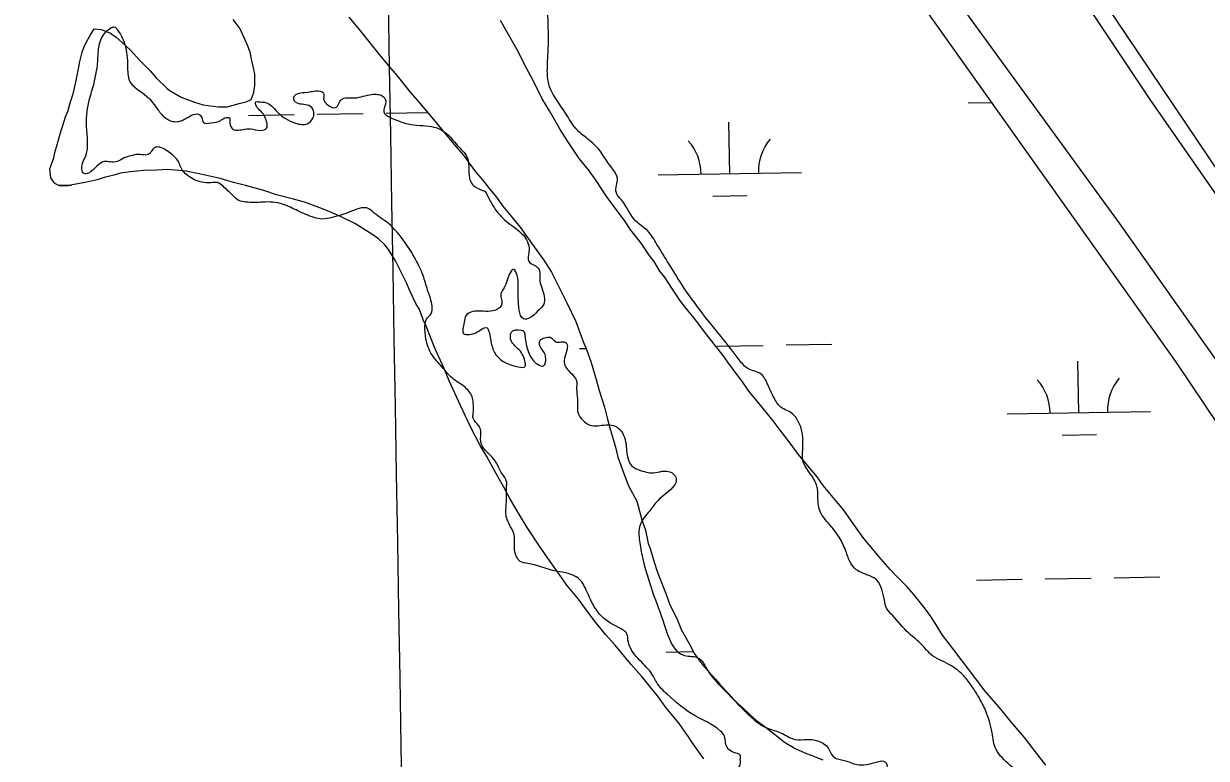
# Model space of a CAD drawing. Extents: x 3892998 to 3931244, y 278583 to 304547.
# Drawn here: x 3907548 to 3908372, y 288922 to 289435 of the extents above; entities that cross this region are included whole.
import ezdxf

# ---------------------------------------------------------------- set-up
doc = ezdxf.new("R2010")
doc.units = 0
for name, color, linetype in [('V-GRID-MAJR', 7, 'Continuous'), ('V-LEVE-TOET', 7, 'Continuous'), ('V-RIVR-EDGE', 7, 'Continuous'), ('V-ROAD-CNTR', 7, 'Continuous'), ('V-WETL-SWMP', 7, 'Continuous')]:
    doc.layers.add(name, color=color, linetype=linetype)

msp = doc.modelspace()

# ---------------------------------------------------------------- linework, layer by layer
at = {"layer": 'V-GRID-MAJR'}
msp.add_spline([(3907892.17, 284199.19), (3907788.21, 290256.05), (3907684.19, 296315.99), (3907580.18, 302375.93), (3907580.12, 302379.02)], degree=3, dxfattribs=at)
at = {"layer": 'V-LEVE-TOET'}
for points in [[(3908572.33, 288927.16), (3908311.82, 289295.51), (3908019.17, 289697.56), (3907938.29, 289805.33)], [(3908050.01, 289802.62), (3908116.29, 289706.62), (3908333.02, 289381.78), (3908521.5, 289110.75), (3908622.76, 288982.53)]]:
    msp.add_lwpolyline(points, dxfattribs=at)
at = {"layer": 'V-RIVR-EDGE'}
for points in [[(3908024.42, 289228.4), (3908010.26, 289247.26), (3907997.87, 289266.83), (3907989.38, 289280.7), (3907982.66, 289290.31), (3907974.5, 289297.08), (3907964.59, 289311.67), (3907961.05, 289316.65), (3907961.07, 289321.98), (3907961.79, 289325.17), (3907955.42, 289337.26), (3907949.41, 289346.16), (3907941.25, 289353.99), (3907932.75, 289361.48), (3907925.67, 289372.15), (3907913.65, 289393.49), (3907912.96, 289404.15), (3907913.72, 289421.55), (3907913.4, 289437.54), (3907910.25, 289457.08), (3907909.55, 289461.7), (3907910.62, 289462.41), (3907915.95, 289463.11), (3907920.22, 289467), (3907920.24, 289472.69), (3907913.16, 289485.49), (3907905.71, 289489.06), (3907900.39, 289489.43), (3907892.21, 289486.25), (3907880.83, 289479.89), (3907878.34, 289480.61), (3907871.6, 289485.24), (3907869.48, 289488.8), (3907871.26, 289491.63), (3907874.47, 289493.76), (3907876.97, 289499.08), (3907876.62, 289504.05), (3907870.96, 289512.24), (3907867.06, 289516.51), (3907859.26, 289520.08), (3907845.41, 289521.18), (3907835.82, 289522.27), (3907828.01, 289526.55), (3907826.6, 289527.98), (3907825.56, 289538.99), (3907819.9, 289547.17), (3907802.53, 289564.27), (3907792.6, 289570.69), (3907788.36, 289577.44), (3907781.98, 289583.5), (3907775.6, 289591.33), (3907764.62, 289604.14), (3907759.32, 289614.46), (3907753.67, 289626.9), (3907750.13, 289632.24), (3907745.87, 289635.45), (3907740.9, 289636.17), (3907740.91, 289639.37), (3907741.64, 289645.05), (3907738.46, 289651.81), (3907732.44, 289659.99), (3907724.66, 289673.51), (3907714.03, 289685.61), (3907709.44, 289695.21), (3907709.1, 289702.32), (3907706.28, 289713.34), (3907702.03, 289716.19), (3907695.29, 289719.4), (3907691.04, 289724.03), (3907692.11, 289728.65), (3907692.13, 289735.04), (3907687.54, 289745.35), (3907682.95, 289756.73), (3907677.27, 289759.59), (3907672.31, 289764.93), (3907668.07, 289772.75), (3907668.8, 289783.41), (3907668.83, 289793.71), (3907666.73, 289805.08), (3907660, 289812.91), (3907655.75, 289820.03), (3907655.41, 289825), (3907655.42, 289831.04), (3907652.6, 289836.37), (3907642.33, 289848.83), (3907622.12, 289867), (3907608.31, 289881.95), (3907598.39, 289891.92), (3907593.41, 289892.64), (3907588.8, 289892.65), (3907586.66, 289889.82), (3907585.56, 289877.39), (3907583.07, 289873.84), (3907577.03, 289873.5), (3907564.96, 289875.31), (3907557.15, 289877.81), (3907552.54, 289882.44), (3907544.4, 289894.54), (3907532.73, 289913.75), (3907523.53, 289930.11), (3907523.2, 289938.28), (3907526.79, 289954.26), (3907529.29, 289960.65), (3907529.66, 289965.97), (3907530.03, 289972.72), (3907522.24, 289982.69), (3907511.96, 289993.01), (3907505.22, 289996.58), (3907500.25, 289995.88), (3907495.28, 289999.09), (3907491.03, 290004.08), (3907487.49, 290005.15), (3907481.8, 290005.88), (3907472.92, 290003.77), (3907468.3, 290003.78), (3907466.88, 290005.56), (3907464.76, 290010.54), (3907462.67, 290024.39)], [(3907599.31, 289405.28), (3907608.61, 289431.54), (3907610.75, 289432.25), (3907613.58, 289429.75), (3907618.53, 289419.44), (3907620.27, 289405.23), (3907621.67, 289394.57), (3907633.72, 289383.88), (3907641.15, 289374.98), (3907646.11, 289369.29), (3907651.79, 289366.43), (3907656.05, 289366.42), (3907664.94, 289370.66), (3907669.92, 289371.36), (3907672.04, 289369.22), (3907673.1, 289365.67), (3907678.43, 289365.3), (3907685.18, 289367.06), (3907689.09, 289369.18), (3907691.22, 289368.82), (3907691.57, 289365.27), (3907693.69, 289361), (3907701.86, 289360.98), (3907707.54, 289360.97), (3907714.65, 289360.24), (3907717.49, 289362.36), (3907717.5, 289365.2), (3907713.61, 289373.03), (3907709.72, 289378.01), (3907709.72, 289380.14), (3907711.14, 289380.14), (3907717.18, 289379.41), (3907725.69, 289371.93), (3907730.3, 289368.37), (3907737.39, 289365.16), (3907745.56, 289364.78), (3907749.48, 289368.68), (3907750.2, 289372.58), (3907747.72, 289376.85), (3907738.14, 289379.36), (3907736.37, 289381.14), (3907736.37, 289383.63), (3907738.15, 289385.4), (3907745.97, 289386.8), (3907754.5, 289387.49), (3907756.98, 289386.06), (3907756.97, 289382.16), (3907759.8, 289377.89), (3907765.13, 289376.1), (3907766.9, 289377.51), (3907768.69, 289381.06), (3907770.11, 289382.12), (3907778.64, 289382.81), (3907790.37, 289385.27), (3907794.63, 289385.26), (3907797.82, 289384.19), (3907800.3, 289380.27), (3907798.86, 289373.17), (3907803.12, 289369.26), (3907809.15, 289366.75), (3907815.89, 289364.61), (3907832.23, 289362.79), (3907837.91, 289361), (3907843.93, 289356.72), (3907851.02, 289348.89), (3907857.39, 289340.35), (3907858.09, 289335.37), (3907858.43, 289328.62), (3907859.48, 289324.36), (3907862.67, 289320.8), (3907869.77, 289317.58)], [(3908349.66, 288456.79), (3908348.96, 288459.99), (3908345.77, 288462.84), (3908343.29, 288464.97), (3908337.26, 288470.67), (3908332.31, 288477.43), (3908328.06, 288484.19), (3908326.3, 288492.01), (3908325.97, 288499.47), (3908325.98, 288506.58), (3908325.99, 288509.06), (3908324.58, 288512.62), (3908313.58, 288518.68), (3908305.43, 288527.23), (3908299.77, 288534.35), (3908295.52, 288540.04), (3908292.68, 288543.25), (3908275.67, 288556.08), (3908271.77, 288559.99), (3908266.81, 288567.46), (3908262.22, 288577.42), (3908262.6, 288585.23), (3908265.45, 288590.2), (3908265.46, 288593.4), (3908265.82, 288597.66), (3908264.43, 288607.61), (3908260.89, 288614.37), (3908253.45, 288620.78), (3908234.32, 288642.14), (3908225.47, 288654.95), (3908221.94, 288664.19), (3908223.03, 288672.36), (3908225.18, 288679.1), (3908230.53, 288689.04), (3908232.67, 288694.71), (3908232.68, 288698.27), (3908230.21, 288703.6), (3908226.32, 288709.29), (3908220.99, 288711.44), (3908215.31, 288713.23), (3908214.26, 288716.43), (3908215.69, 288719.98), (3908215.34, 288724.59), (3908212.86, 288727.8), (3908206.12, 288731.72), (3908204, 288734.57), (3908204.36, 288736.34), (3908208.98, 288738.11), (3908210.06, 288742.37), (3908209.36, 288745.57), (3908204.03, 288747.71), (3908196.22, 288749.51), (3908186.29, 288755.92), (3908181.33, 288761.62), (3908176.38, 288769.8), (3908172.13, 288772.65), (3908161.47, 288774.81), (3908155.08, 288776.6), (3908147.99, 288780.17), (3908140.54, 288786.23), (3908134.17, 288791.93), (3908120.33, 288799.42), (3908107.21, 288810.11), (3908097.28, 288815.11), (3908087.71, 288821.17), (3908078.13, 288828.3), (3908072.84, 288841.81), (3908070.02, 288852.83), (3908067.94, 288873.08), (3908065.83, 288879.84), (3908063, 288886.24), (3908058.04, 288892.29), (3908049.89, 288899.06), (3908045.99, 288902.97), (3908044.23, 288908.31), (3908045.31, 288914.7), (3908047.45, 288917.89), (3908047.46, 288921.44), (3908047.47, 288924.64), (3908042.85, 288926.43), (3908037.19, 288933.19), (3908036.49, 288937.81), (3908033.66, 288941.37), (3908015.92, 288952.07), (3907996.42, 288967.03), (3907988.98, 288975.58), (3907986.86, 288979.49), (3907983.32, 288984.47), (3907973.76, 288994.8), (3907969.16, 289004.75), (3907968.46, 289009.02), (3907962.44, 289013.65), (3907949.32, 289022.92), (3907944.01, 289031.1), (3907938.71, 289042.48), (3907936.94, 289045.33), (3907933.04, 289048.89), (3907917.42, 289053.19), (3907899.32, 289058.21), (3907893.99, 289059.64), (3907891.52, 289062.84), (3907890.11, 289067.82), (3907889.43, 289079.54), (3907887.31, 289083.81), (3907884.13, 289091.99), (3907884.14, 289096.96), (3907884.52, 289105.13), (3907884.53, 289112.24), (3907884.54, 289115.43), (3907881.36, 289120.77), (3907877.47, 289128.24), (3907873.22, 289133.58), (3907867.2, 289140.7), (3907866.49, 289143.18), (3907866.51, 289150.64), (3907865.1, 289154.2), (3907861.21, 289159.54), (3907861.21, 289162.73), (3907861.23, 289170.19), (3907860.53, 289174.46), (3907854.87, 289181.58), (3907845.65, 289188.35), (3907839.63, 289195.11), (3907832.54, 289203.65), (3907828.31, 289214.68), (3907827.62, 289223.91), (3907828.7, 289228.53), (3907831.9, 289232.43), (3907832.63, 289237.4), (3907829.46, 289248.77), (3907826.29, 289259.08), (3907820.99, 289270.46), (3907813.56, 289282.2), (3907801.87, 289295.37), (3907792.29, 289302.5), (3907786.98, 289306.07), (3907783.42, 289306.08), (3907777.02, 289303.96), (3907762.8, 289299.38), (3907756.05, 289298.33), (3907750.37, 289299.41), (3907739.02, 289304.05), (3907728.37, 289308.7), (3907714.52, 289310.15), (3907708.48, 289309.81), (3907702.8, 289310.18), (3907697.83, 289311.26), (3907693.58, 289314.82), (3907686.84, 289321.23), (3907682.94, 289323.73), (3907679.75, 289323.74), (3907668.03, 289325.19), (3907663.42, 289327.69), (3907658.45, 289332.67), (3907654.57, 289340.14), (3907650.67, 289343.7), (3907642.86, 289348.34), (3907639.67, 289348.35), (3907636.82, 289345.51), (3907635.39, 289343.74), (3907626.87, 289343.41), (3907623.67, 289342.7), (3907617.98, 289340.94), (3907613, 289338.47), (3907608.03, 289338.12), (3907604.12, 289338.49), (3907600.21, 289336.37), (3907595.22, 289331.76), (3907593.09, 289330.35), (3907589.89, 289330), (3907588.48, 289333.2), (3907591.35, 289343.14), (3907592.43, 289351.31), (3907591.75, 289362.32), (3907593.21, 289379.72), (3907596.44, 289391.43), (3907599.31, 289405.28)], [(3907869.77, 289317.58), (3907876.84, 289304.78), (3907885.34, 289295.88), (3907895.98, 289287.33), (3907900.21, 289276.66), (3907900.19, 289268.49), (3907906.58, 289264.21), (3907907.62, 289256.39), (3907910.79, 289244.31), (3907910.42, 289238.98), (3907906.15, 289234.02), (3907900.81, 289229.42), (3907896.19, 289228.72), (3907893.36, 289234.76), (3907892.67, 289243.29), (3907892.69, 289252.17), (3907892, 289258.92), (3907889.52, 289263.19), (3907884.89, 289255.74), (3907882.74, 289250.42), (3907880.6, 289246.16), (3907880.94, 289238.35), (3907878.8, 289235.86), (3907873.47, 289234.1), (3907866.72, 289234.12), (3907861.04, 289233.78), (3907856.06, 289230.95), (3907854.98, 289226.33), (3907854.96, 289218.16), (3907857.44, 289217.8), (3907866.33, 289220.98), (3907870.95, 289222.39), (3907871.66, 289221.32), (3907873.42, 289213.85), (3907875.88, 289205.68), (3907892.55, 289195.34), (3907897.53, 289195.68), (3907897.53, 289198.17), (3907893.29, 289207.06), (3907887.27, 289214.53), (3907887.28, 289217.73), (3907887.64, 289219.15), (3907894.75, 289220.91), (3907896.52, 289220.19), (3907897.23, 289217.7), (3907903.22, 289199.57), (3907906.06, 289197.08), (3907910.32, 289196), (3907911.39, 289197.42), (3907911.75, 289202.04), (3907911.4, 289203.81), (3907907.86, 289209.51), (3907907.87, 289213.77), (3907911.07, 289215.54), (3907914.98, 289215.88), (3907918.88, 289212.68), (3907925.63, 289212.3), (3907926.34, 289211.59), (3907926.68, 289207.68), (3907924.88, 289197.39), (3907927, 289193.47), (3907933.38, 289184.93), (3907933.37, 289181.03), (3907934.05, 289168.59), (3907934.04, 289164.33), (3907936.51, 289159.35), (3907943.6, 289154.36), (3907949.64, 289154.35), (3907960.3, 289153.96), (3907962.42, 289152.54), (3907967.02, 289145.07), (3907971.6, 289126.58), (3907977.98, 289123.02), (3907988.28, 289121.57), (3907994.32, 289122.62), (3908001.42, 289120.12), (3908002.83, 289116.56), (3908001.4, 289112.66), (3907990.72, 289102.74), (3907984.31, 289094.94), (3907977.53, 289085.01), (3907977.15, 289074), (3907979.25, 289062.27), (3907986.3, 289038.46), (3907994.41, 289015.7), (3908008.57, 288994), (3908018.51, 288992.2), (3908023.82, 288985.08), (3908035.5, 288970.84), (3908049.32, 288956.6), (3908066.34, 288943.42), (3908075.57, 288940.2), (3908085.5, 288935.56), (3908094.03, 288935.53), (3908100.42, 288934.81), (3908108.22, 288930.17), (3908112.82, 288923.06), (3908119.92, 288920.91), (3908128.79, 288918.04), (3908135.19, 288918.03), (3908142.3, 288919.79), (3908148.69, 288919.77), (3908149.75, 288917.28), (3908148.68, 288914.44), (3908147.96, 288913.38), (3908142.99, 288913.39), (3908126.65, 288912.72), (3908115.29, 288914.88), (3908113.51, 288914.88), (3908112.8, 288912.75), (3908115.63, 288910.26), (3908124.5, 288903.49), (3908131.95, 288899.92), (3908142.95, 288898.47), (3908150.42, 288899.52), (3908155.75, 288902.35), (3908161.79, 288902.69), (3908164.28, 288902.68), (3908168.9, 288903.38), (3908176.36, 288906.2), (3908178.5, 288908.68), (3908182.41, 288908.67), (3908187.36, 288899.07)], [(3908376.29, 288738.05), (3908368.51, 288754.05), (3908356.48, 288771.13), (3908351.88, 288778.25), (3908346.21, 288785.72), (3908337.36, 288797.11), (3908333.82, 288804.22), (3908329.93, 288808.5), (3908322.13, 288815.26), (3908314.7, 288829.14), (3908306.92, 288841.23), (3908301.97, 288851.55), (3908293.48, 288865.77), (3908286.04, 288872.9), (3908279.66, 288877.53), (3908271.86, 288883.94), (3908263.36, 288894.98), (3908254.16, 288907.43), (3908249.19, 288908.15), (3908243.51, 288910.65), (3908235.71, 288917.42), (3908225.79, 288928.46), (3908222.98, 288940.19), (3908218.4, 288955.83), (3908213.45, 288965.43), (3908208.5, 288973.26), (3908202.48, 288980.73), (3908192.9, 288987.86), (3908180.13, 288995), (3908174.11, 289001.41), (3908164.9, 289009.6), (3908153.56, 289022.06), (3908149.66, 289026.69), (3908147.9, 289032.73), (3908146.15, 289040.19), (3908142.61, 289046.59), (3908135.16, 289050.52), (3908128.06, 289054.09), (3908124.52, 289058.36), (3908120.99, 289066.9), (3908116.4, 289076.5), (3908107.9, 289087.53), (3908103.65, 289093.22), (3908101.55, 289104.24), (3908100.86, 289112.06), (3908096.61, 289120.24), (3908090.96, 289130.55), (3908090.97, 289137.3), (3908090.99, 289142.98), (3908090.65, 289149.38), (3908087.83, 289157.2), (3908083.93, 289162.54), (3908075.77, 289167.18), (3908070.46, 289174.65), (3908066.58, 289182.83), (3908061.98, 289190.3), (3908053.11, 289193.87), (3908046.73, 289200.28), (3908024.42, 289228.4)]]:
    msp.add_spline(points, degree=3, dxfattribs=at)
at = {"layer": 'V-ROAD-CNTR'}
msp.add_lwpolyline([(3908102.5, 289747.6), (3908118.17, 289726.07), (3908243.61, 289535.21), (3908382.15, 289328.99), (3908481.75, 289189.86), (3908579.38, 289059.49)], dxfattribs=at)
at = {"layer": 'V-WETL-SWMP'}
for p, q in [((3908047.49, 289625.9), (3908351.3, 289198.38)), ((3907886.95, 289424.94), (3907880.32, 289436.81)), ((3907891.93, 289416.23), (3907886.95, 289424.94)), ((3907898.59, 289403.15), (3907891.93, 289416.23)), ((3907903.16, 289394.83), (3907898.59, 289403.15)), ((3907909.41, 289382.15), (3907903.16, 289394.83)), ((3907914.38, 289373.84), (3907909.41, 289382.15)), ((3908206.32, 289379.25), (3908222.57, 289379.53)), ((3907704.49, 289370.57), (3907736.49, 289371.12)), ((3907752.48, 289371.4), (3907784.48, 289371.95)), ((3907800.48, 289372.23), (3907829.44, 289372.73)), ((3907921.84, 289360.78), (3907914.38, 289373.84)), ((3907927.2, 289352.48), (3907921.84, 289360.78)), ((3908040.09, 289329.94), (3908039.47, 289365.93)), ((3907935.04, 289340.62), (3907927.2, 289352.48)), ((3907941.6, 289332.75), (3907935.04, 289340.62)), ((3907946.95, 289325.25), (3907941.6, 289332.75)), ((3907990.1, 289329.07), (3908090.08, 289330.8)), ((3907572.06, 289321.84), (3907581.24, 289322)), ((3907953.97, 289314.58), (3907946.95, 289325.25)), ((3907958.9, 289307.87), (3907953.97, 289314.58)), ((3908028.36, 289314.3), (3908052.35, 289314.72)), ((3907966.72, 289297.22), (3907958.9, 289307.87)), ((3907971.25, 289290.5), (3907966.72, 289297.22)), ((3907978.23, 289281.43), (3907971.25, 289290.5)), ((3907984, 289273.14), (3907978.23, 289281.43)), ((3907987.29, 289268.8), (3907984, 289273.14)), ((3907991.42, 289262.08), (3907987.29, 289268.8)), ((3907994.7, 289258.14), (3907991.42, 289262.08)), ((3908000.08, 289249.44), (3907994.7, 289258.14)), ((3908005.84, 289241.15), (3908000.08, 289249.44)), ((3908009.13, 289236.81), (3908005.84, 289241.15)), ((3908015.28, 289229.33), (3908009.13, 289236.81)), ((3908018.57, 289224.99), (3908015.28, 289229.33)), ((3908021.86, 289220.65), (3908018.57, 289224.99)), ((3908026.78, 289214.34), (3908021.86, 289220.65)), ((3908030.07, 289210.01), (3908026.78, 289214.34)), ((3907935.34, 289208.04), (3907939.87, 289208.11)), ((3908035.41, 289203.31), (3908030.07, 289210.01)), ((3908031.33, 289209.7), (3908063.32, 289210.25)), ((3908079.32, 289210.53), (3908111.31, 289211.08)), ((3908038.7, 289198.57), (3908035.41, 289203.31)), ((3908044.46, 289190.68), (3908038.7, 289198.57)), ((3908283.48, 289163.31), (3908282.86, 289199.31)), ((3908351.3, 289198.38), (3908489.64, 288991.58)), ((3908048.56, 289185.55), (3908044.46, 289190.68)), ((3908053.51, 289178.45), (3908048.56, 289185.55)), ((3908059.25, 289171.35), (3908053.51, 289178.45)), ((3908063.35, 289166.23), (3908059.25, 289171.35)), ((3908070.33, 289157.56), (3908063.35, 289166.23)), ((3908233.49, 289162.45), (3908333.47, 289164.18)), ((3908075.26, 289151.25), (3908070.33, 289157.56)), ((3908080.18, 289144.95), (3908075.26, 289151.25)), ((3908271.75, 289147.68), (3908295.75, 289148.09)), ((3908088, 289134.29), (3908080.18, 289144.95)), ((3908093.33, 289127.59), (3908088, 289134.29)), ((3908101.12, 289118.54), (3908093.33, 289127.59)), ((3908105.24, 289112.62), (3908101.12, 289118.54)), ((3908113.43, 289102.77), (3908105.24, 289112.62)), ((3908119.59, 289095.29), (3908113.43, 289102.77)), ((3908128.23, 289083.05), (3908119.59, 289095.29)), ((3908133.58, 289075.55), (3908128.23, 289083.05)), ((3908140.96, 289066.89), (3908133.58, 289075.55)), ((3908145.47, 289061.37), (3908140.96, 289066.89)), ((3908152.02, 289053.9), (3908145.47, 289061.37)), ((3908156.52, 289049.18), (3908152.02, 289053.9)), ((3908163.46, 289042.11), (3908156.52, 289049.18)), ((3908212.08, 289046.63), (3908244.08, 289047.18)), ((3908260.08, 289047.46), (3908292.07, 289048.01)), ((3908308.07, 289048.29), (3908340.06, 289048.84)), ((3908168.37, 289036.61), (3908163.46, 289042.11)), ((3908171.24, 289033.06), (3908168.37, 289036.61)), ((3908176.58, 289026.36), (3908171.24, 289033.06)), ((3908180.28, 289021.23), (3908176.58, 289026.36)), ((3908182.76, 289017.28), (3908180.28, 289021.23)), ((3908188.54, 289008.18), (3908182.76, 289017.28)), ((3908196.35, 288997.93), (3908188.54, 289008.18)), ((3908202.1, 288990.44), (3908196.35, 288997.93)), ((3907995.85, 288996.45), (3908014.69, 288996.77)), ((3908211.55, 288977.82), (3908202.1, 288990.44)), ((3908218.13, 288969.14), (3908211.55, 288977.82)), ((3908229.18, 288956.55), (3908218.13, 288969.14)), ((3908235.75, 288948.27), (3908229.18, 288956.55)), ((3908245.58, 288936.86), (3908235.75, 288948.27)), ((3908251.74, 288928.97), (3908245.58, 288936.86)), ((3908260.37, 288917.54), (3908251.74, 288928.97))]:
    msp.add_line(p, q, dxfattribs=at)
for points in [[(3907823.84, 289235.17), (3907821.35, 289239.52), (3907817.19, 289247.85), (3907814.67, 289253.8), (3907810.5, 289262.13), (3907807.16, 289269.27), (3907802.2, 289277.17), (3907799.74, 289280.33), (3907795.25, 289284.64), (3907791.19, 289287.36), (3907784.3, 289291.63), (3907778.63, 289295.12), (3907769.73, 289299.75), (3907760.85, 289303.58), (3907754.4, 289306.25), (3907743.51, 289310.04), (3907735.87, 289312.29), (3907724.2, 289315.27), (3907715.33, 289318.29), (3907702.46, 289321.64), (3907694.01, 289323.88), (3907684.75, 289326.5), (3907670.28, 289329.82), (3907661.04, 289331.64), (3907648.2, 289332.98), (3907640.61, 289332.43), (3907631.4, 289332.25), (3907627.01, 289331.77), (3907622.22, 289331.27), (3907615.43, 289330.34), (3907610.65, 289329.04), (3907603.88, 289327.31), (3907599.11, 289325.61), (3907590.74, 289323.85), (3907581.57, 289322.07), (3907577.58, 289321.19), (3907572.77, 289321.49), (3907569.54, 289323.03), (3907566.66, 289326.98), (3907566.14, 289333.37), (3907567.27, 289336.6), (3907568.79, 289341.03), (3907569.52, 289344.65), (3907571.39, 289351.09), (3907572.51, 289355.11), (3907574.02, 289359.95), (3907575.15, 289363.57), (3907577.03, 289369.61), (3907578.56, 289373.24), (3907580.43, 289380.08), (3907582.32, 289385.73), (3907584.16, 289393.77), (3907585.98, 289403.01), (3907587.08, 289408.23), (3907588.56, 289414.67), (3907589.69, 289417.89), (3907591.61, 289421.93), (3907594.32, 289426.79), (3907597.04, 289430.84), (3907601.85, 289430.54), (3907608.31, 289427.86), (3907612.37, 289425.14), (3907618.89, 289419.27), (3907622.56, 289415.74), (3907628.69, 289409.05), (3907636.04, 289401.59), (3907640.14, 289396.87), (3907647.89, 289389.42), (3907650.33, 289387.46), (3907657.62, 289383.2), (3907666.89, 289379.78), (3907672.93, 289377.9), (3907683.37, 289376.5), (3907689.77, 289376.63), (3907698.13, 289378.8), (3907702.91, 289380.09), (3907706.48, 289381.76), (3907708.39, 289386.6), (3907709.09, 289391.42), (3907708.94, 289399.42), (3907707.61, 289405.8), (3907706.73, 289409.79), (3907705.83, 289414.57), (3907703.72, 289420.13), (3907698.71, 289430.84), (3907693.78, 289437.55)], [(3907774.6, 289439.14), (3907780.75, 289431.66), (3907786.49, 289424.56), (3907794.7, 289414.32), (3907802.49, 289404.86), (3907808.23, 289398.17), (3907817.26, 289386.74), (3907823.81, 289379.27), (3907833.64, 289367.85), (3907840.21, 289359.58), (3907849.22, 289348.95), (3907854.14, 289343.04), (3907862.78, 289331.2), (3907867.69, 289325.69), (3907872.62, 289319.39), (3907877.54, 289313.48), (3907881.66, 289307.55), (3907888.62, 289299.29), (3907893.96, 289292.59), (3907901.78, 289281.53), (3907910.42, 289269.7), (3907915.79, 289261.4), (3907922.45, 289248.32), (3907926.61, 289239.99), (3907932.87, 289226.91), (3907937.53, 289214.19), (3907940.9, 289205.45), (3907943.44, 289198.3), (3907946.88, 289186.36), (3907949.03, 289178.79), (3907952.86, 289167.26), (3907954.61, 289159.69), (3907956.77, 289151.73), (3907960.2, 289140.19), (3907961.96, 289132.22), (3907967.02, 289119.11), (3907969.55, 289112.35), (3907975.36, 289101.66), (3907978.83, 289088.52), (3907981.37, 289081.36), (3907983.15, 289072.19), (3907984.4, 289069.41), (3907986.98, 289060.66), (3907989.11, 289053.9), (3907991.22, 289048.34), (3907995.44, 289037.21), (3907998.4, 289029.26), (3908003.4, 289019.35), (3908006.34, 289012.21), (3908012.15, 289001.91), (3908015.48, 288995.18), (3908021.24, 288987.28), (3908025.33, 288982.96), (3908030.24, 288977.45), (3908033.93, 288973.12)], [(3908022.12, 288922.06), (3908013.89, 288933.5), (3908011.83, 288936.66), (3908004.83, 288946.53), (3907995.81, 288957.56), (3907989.64, 288965.85), (3907978.56, 288979.64), (3907971.2, 288987.9), (3907960.13, 289001.29), (3907953.58, 289008.77), (3907944.96, 289019.41), (3907939.62, 289026.51), (3907934.68, 289033.21), (3907926.48, 289043.06), (3907921.54, 289050.17), (3907913.3, 289062.01), (3907907.54, 289070.3), (3907898.87, 289083.34), (3907893.5, 289092.04), (3907886.87, 289103.52), (3907882.71, 289111.45), (3907876.5, 289122.13), (3907870.68, 289132.82), (3907866.13, 289140.34), (3907859.48, 289153.02), (3907855.71, 289161.35), (3907851.12, 289170.86), (3907844.43, 289185.54), (3907840.65, 289194.67), (3907834.79, 289207.77), (3907831.84, 289214.91), (3907828.47, 289223.65), (3907826.38, 289228.02), (3907823.84, 289235.17)], [(3908033.93, 288973.12), (3908039.24, 288967.62), (3908042.93, 288963.29), (3908045.78, 288960.55), (3908049.45, 288957.42), (3908054.34, 288952.71), (3908058.82, 288948.8), (3908064.92, 288944.11), (3908073.46, 288937.48), (3908078.34, 288933.57), (3908085.62, 288929.31), (3908092.49, 288926.24), (3908097.33, 288924.34), (3908105, 288921.29)]]:
    msp.add_lwpolyline(points, dxfattribs=at)
for centre, start, end in [((3907984.85, 289329.46), 0.21988, 41.76354), ((3908095.32, 289331.37), 140.21988, 181.76354), ((3908338.71, 289164.74), 140.21988, 181.76354), ((3908228.24, 289162.83), 0.21988, 41.76354)]:
    msp.add_arc(centre, 35.25, start, end, dxfattribs=at)

doc.saveas('drawing.dxf')
